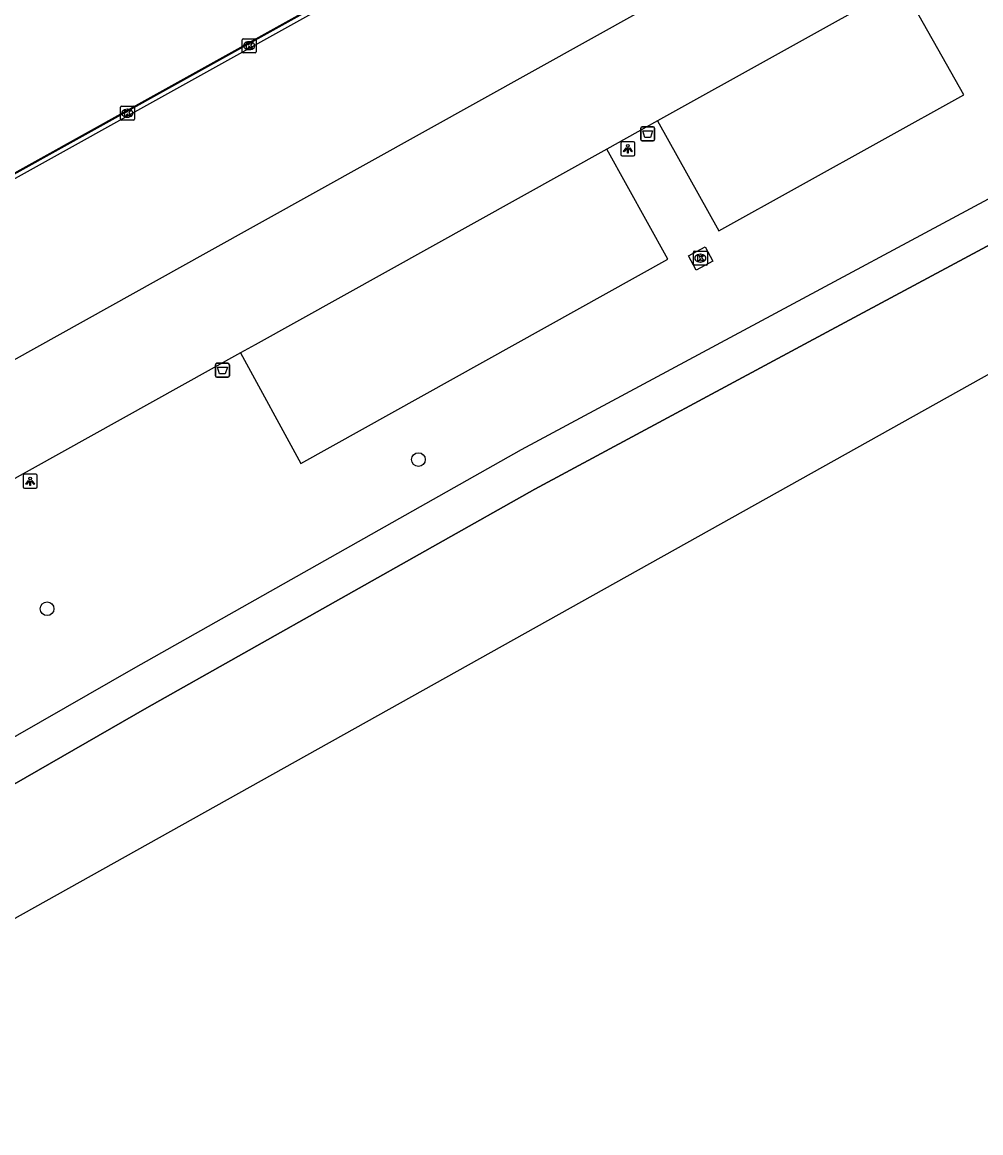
# Model space of a CAD drawing. Extents: x 156414 to 157775, y 382335 to 383765.
# Drawn here: x 157532.6 to 157601, y 382810.6 to 382889.9 of the extents above; entities that cross this region are included whole.
import ezdxf

# ---------------------------------------------------------------- set-up
doc = ezdxf.new("R2010")
doc.units = 0
for name, color, linetype in [('IMGEO_Afvalbak', 7, 'Continuous'), ('IMGEO_Boom', 7, 'Continuous'), ('IMGEO_Grasland_agrarisch', 7, 'Continuous'), ('IMGEO_Groenvoorziening', 7, 'Continuous'), ('IMGEO_Hek', 7, 'Continuous'), ('IMGEO_Kolk', 7, 'Continuous'), ('IMGEO_Lichtpunt', 7, 'Continuous'), ('IMGEO_Parkeervlak_gesloten', 7, 'Continuous'), ('IMGEO_Rijbaan_lokaal_gesloten', 7, 'Continuous'), ('IMGEO_Rijbaan_lokaal_open', 7, 'Continuous'), ('IMGEO_Voetpad_open', 7, 'Continuous')]:
    doc.layers.add(name, color=color, linetype=linetype)

msp = doc.modelspace()

# ---------------------------------------------------------------- linework, layer by layer
at = {"layer": 'IMGEO_Afvalbak'}
for p, q in [((157576.749, 382881.512), (157576.749, 382882.312)), ((157576.749, 382882.312), (157576.749, 382881.512)), ((157576.849, 382882.412), (157577.639, 382882.412)), ((157577.639, 382882.412), (157576.849, 382882.412)), ((157577.739, 382882.312), (157577.739, 382881.512)), ((157577.739, 382881.512), (157577.739, 382882.312)), ((157577.639, 382881.412), (157576.849, 382881.412)), ((157576.849, 382881.412), (157577.639, 382881.412)), ((157546.419, 382864.633), (157546.419, 382865.433)), ((157546.419, 382865.433), (157546.419, 382864.633)), ((157546.519, 382865.533), (157547.309, 382865.533)), ((157547.309, 382865.533), (157546.519, 382865.533)), ((157547.409, 382865.433), (157547.409, 382864.633)), ((157547.409, 382864.633), (157547.409, 382865.433)), ((157547.309, 382864.533), (157546.519, 382864.533)), ((157546.519, 382864.533), (157547.309, 382864.533))]:
    msp.add_line(p, q, dxfattribs=at)
for points in [[(157576.892, 382882.126), (157577.596, 382882.126), (157577.447, 382881.656), (157577.041, 382881.656), (157576.892, 382882.126)], [(157546.562, 382865.247), (157547.266, 382865.247), (157547.117, 382864.777), (157546.711, 382864.777), (157546.562, 382865.247)]]:
    msp.add_lwpolyline(points, dxfattribs=at)
for centre, start, end in [((157576.849, 382882.312), 90, 180), ((157576.849, 382882.312), 90, 180), ((157577.639, 382882.312), 0, 90), ((157577.639, 382882.312), 360, 90), ((157576.849, 382881.512), 180, 270), ((157576.849, 382881.512), 180, 270), ((157577.639, 382881.512), 270, 0), ((157577.639, 382881.512), 270, 0), ((157546.519, 382865.433), 90, 180), ((157546.519, 382865.433), 90, 180), ((157547.309, 382865.433), 0, 90), ((157547.309, 382865.433), 360, 90), ((157546.519, 382864.633), 180, 270), ((157546.519, 382864.633), 180, 270), ((157547.309, 382864.633), 270, 0), ((157547.309, 382864.633), 270, 0)]:
    msp.add_arc(centre, 0.1, start, end, dxfattribs=at)
at = {"layer": 'IMGEO_Boom'}
for centre in [(157560.893, 382858.667), (157534.408, 382848.02)]:
    msp.add_circle(centre, 0.489, dxfattribs=at)
at = {"layer": 'IMGEO_Grasland_agrarisch'}
msp.add_lwpolyline([(157645.274, 382701.578), (157645.617, 382708.21), (157645.214, 382720.7), (157643.936, 382729.394), (157637.122, 382773.691), (157630.612, 382772.641), (157613.365, 382871.358), (157472.235, 382792.457)], dxfattribs=at)
at = {"layer": 'IMGEO_Groenvoorziening'}
for points in [[(157501.516, 382840.284), (157509.343, 382825.839), (157540.569, 382843.766), (157568.245, 382859.372), (157618.384, 382886.317)], [(157613.448, 382880.337), (157609.608, 382878.273), (157590.334, 382867.915), (157569.196, 382856.555), (157541.52, 382840.949), (157522.588, 382830.045), (157500.12, 382817.211), (157499.755, 382817.002), (157492.104, 382830.32), (157489.361, 382834.917)]]:
    msp.add_lwpolyline(points, dxfattribs=at)
at = {"layer": 'IMGEO_Hek'}
msp.add_lwpolyline([(157499.755, 382817.002), (157500.12, 382817.211), (157522.588, 382830.045), (157541.52, 382840.949), (157569.196, 382856.555), (157590.334, 382867.915), (157609.608, 382878.273)], dxfattribs=at)
at = {"layer": 'IMGEO_Kolk'}
for p, q in [((157548.319, 382887.769), (157548.319, 382888.621)), ((157548.394, 382888.695), (157549.246, 382888.695)), ((157548.807, 382888.475), (157548.832, 382888.475)), ((157549.32, 382888.621), (157549.32, 382887.769)), ((157549.246, 382887.695), (157548.394, 382887.695)), ((157548.83, 382887.915), (157548.805, 382887.915)), ((157539.639, 382882.952), (157539.639, 382883.804)), ((157539.714, 382883.878), (157540.566, 382883.878)), ((157540.127, 382883.658), (157540.152, 382883.658)), ((157540.64, 382883.804), (157540.64, 382882.952)), ((157540.566, 382882.878), (157539.714, 382882.878)), ((157540.15, 382883.098), (157540.125, 382883.098)), ((157580.498, 382872.608), (157580.498, 382873.46)), ((157580.573, 382873.534), (157581.425, 382873.534)), ((157580.986, 382873.314), (157581.011, 382873.314)), ((157581.499, 382873.46), (157581.499, 382872.608)), ((157581.425, 382872.534), (157580.573, 382872.534)), ((157581.009, 382872.754), (157580.984, 382872.754))]:
    msp.add_line(p, q, dxfattribs=at)
for points in [[(157548.319, 382887.769), (157548.319, 382888.621)], [(157548.394, 382888.695), (157549.246, 382888.695)], [(157548.64, 382888.395), (157548.763, 382888.395), (157548.763, 382888.244), (157548.893, 382888.395), (157549.057, 382888.395), (157548.911, 382888.244), (157549.064, 382887.995), (157548.912, 382887.995), (157548.827, 382888.159), (157548.763, 382888.092), (157548.763, 382887.995), (157548.64, 382887.995), (157548.64, 382888.395)], [(157549.32, 382888.621), (157549.32, 382887.769)], [(157549.246, 382887.695), (157548.394, 382887.695)], [(157539.639, 382882.952), (157539.639, 382883.804)], [(157539.714, 382883.878), (157540.566, 382883.878)], [(157539.96, 382883.578), (157540.083, 382883.578), (157540.083, 382883.427), (157540.213, 382883.578), (157540.377, 382883.578), (157540.231, 382883.427), (157540.384, 382883.178), (157540.232, 382883.178), (157540.147, 382883.342), (157540.083, 382883.275), (157540.083, 382883.178), (157539.96, 382883.178), (157539.96, 382883.578)], [(157540.64, 382883.804), (157540.64, 382882.952)], [(157540.566, 382882.878), (157539.714, 382882.878)], [(157580.498, 382872.608), (157580.498, 382873.46)], [(157580.573, 382873.534), (157581.425, 382873.534)], [(157581.499, 382873.46), (157581.499, 382872.608)], [(157581.425, 382872.534), (157580.573, 382872.534)], [(157580.819, 382873.234), (157580.942, 382873.234), (157580.942, 382873.083), (157581.072, 382873.234), (157581.236, 382873.234), (157581.09, 382873.083), (157581.243, 382872.834), (157581.091, 382872.834), (157581.006, 382872.998), (157580.942, 382872.931), (157580.942, 382872.834), (157580.819, 382872.834), (157580.819, 382873.234)]]:
    msp.add_lwpolyline(points, dxfattribs=at)
for centre, start, end in [((157548.396, 382888.619), 91.55205, 178.44795), ((157548.396, 382888.619), 91.55205, 178.44795), ((157549.244, 382888.619), 1.55205, 88.44795), ((157549.244, 382888.619), 1.55205, 88.44795), ((157548.396, 382887.771), 181.55205, 268.44795), ((157548.396, 382887.771), 181.55205, 268.44795), ((157549.244, 382887.771), 271.55205, 358.44795), ((157549.244, 382887.771), 271.55205, 358.44795), ((157539.716, 382883.802), 91.55205, 178.44795), ((157539.716, 382883.802), 91.55205, 178.44795), ((157540.564, 382883.802), 1.55205, 88.44795), ((157540.564, 382883.802), 1.55205, 88.44795), ((157539.716, 382882.954), 181.55205, 268.44795), ((157539.716, 382882.954), 181.55205, 268.44795), ((157540.564, 382882.954), 271.55205, 358.44795), ((157540.564, 382882.954), 271.55205, 358.44795), ((157580.575, 382873.458), 91.55205, 178.44795), ((157580.575, 382873.458), 91.55205, 178.44795), ((157581.423, 382873.458), 1.55205, 88.44795), ((157581.423, 382873.458), 1.55205, 88.44795), ((157580.575, 382872.61), 181.55205, 268.44795), ((157580.575, 382872.61), 181.55205, 268.44795), ((157581.423, 382872.61), 271.55205, 358.44795), ((157581.423, 382872.61), 271.55205, 358.44795)]:
    msp.add_arc(centre, 0.0765, start, end, dxfattribs=at)
for centre, major_axis, ratio, start_param, end_param in [((157548.806, 382888.195), (-0.387, 0.002), 0.722429, 4.712389, 7.853982), ((157548.831, 382888.195), (-0.39, 0.002), 0.717154, 1.570796, 4.712389), ((157540.126, 382883.378), (-0.387, 0.002), 0.722429, 4.712389, 7.853982), ((157540.151, 382883.378), (-0.39, 0.002), 0.717154, 1.570796, 4.712389), ((157580.985, 382873.034), (-0.387, 0.002), 0.722429, 4.712389, 7.853982), ((157581.01, 382873.034), (-0.39, 0.002), 0.717154, 1.570796, 4.712389)]:
    msp.add_ellipse(centre, major_axis=major_axis, ratio=ratio, start_param=start_param, end_param=end_param, dxfattribs=at)
at = {"layer": 'IMGEO_Lichtpunt'}
for p, q in [((157575.334, 382881.245), (157575.334, 382880.438)), ((157575.334, 382881.245), (157575.334, 382880.438)), ((157576.236, 382881.34), (157575.428, 382881.34)), ((157576.236, 382881.34), (157575.428, 382881.34)), ((157576.33, 382880.438), (157576.33, 382881.245)), ((157576.33, 382880.438), (157576.33, 382881.245)), ((157575.428, 382880.344), (157576.236, 382880.344)), ((157575.428, 382880.344), (157576.236, 382880.344)), ((157532.708, 382857.517), (157532.708, 382856.71)), ((157532.708, 382857.517), (157532.708, 382856.71)), ((157533.61, 382857.612), (157532.802, 382857.612)), ((157533.61, 382857.612), (157532.802, 382857.612)), ((157533.704, 382856.71), (157533.704, 382857.517)), ((157533.704, 382856.71), (157533.704, 382857.517)), ((157532.802, 382856.616), (157533.61, 382856.616)), ((157532.802, 382856.616), (157533.61, 382856.616))]:
    msp.add_line(p, q, dxfattribs=at)
for points in [[(157575.708, 382880.909), (157575.747, 382880.881), (157575.559, 382880.619), (157575.521, 382880.646), (157575.708, 382880.909)], [(157575.81, 382880.861), (157575.857, 382880.861), (157575.857, 382880.539), (157575.81, 382880.539), (157575.81, 382880.861)], [(157575.92, 382880.881), (157575.958, 382880.908), (157576.145, 382880.646), (157576.106, 382880.618), (157575.92, 382880.881)], [(157533.082, 382857.181), (157533.121, 382857.153), (157532.933, 382856.891), (157532.895, 382856.918), (157533.082, 382857.181)], [(157533.184, 382857.133), (157533.231, 382857.133), (157533.231, 382856.811), (157533.184, 382856.811), (157533.184, 382857.133)], [(157533.294, 382857.153), (157533.332, 382857.18), (157533.519, 382856.918), (157533.48, 382856.89), (157533.294, 382857.153)]]:
    msp.add_lwpolyline(points, dxfattribs=at)
for centre in [(157575.833, 382881.043), (157533.207, 382857.315)]:
    msp.add_circle(centre, 0.0994, dxfattribs=at)
for centre, start, end in [((157575.428, 382881.245), 90, 180), ((157575.428, 382881.245), 90, 180), ((157576.236, 382881.245), 0, 90), ((157576.236, 382881.245), 0, 90), ((157575.428, 382880.438), 180, 270), ((157575.428, 382880.438), 180, 270), ((157576.236, 382880.438), 270, 0), ((157576.236, 382880.438), 270, 360), ((157532.802, 382857.517), 90, 180), ((157532.802, 382857.517), 90, 180), ((157533.61, 382857.517), 0, 90), ((157533.61, 382857.517), 0, 90), ((157532.802, 382856.71), 180, 270), ((157532.802, 382856.71), 180, 270), ((157533.61, 382856.71), 270, 0), ((157533.61, 382856.71), 270, 360)]:
    msp.add_arc(centre, 0.0946, start, end, dxfattribs=at)
at = {"layer": 'IMGEO_Parkeervlak_gesloten'}
for points in [[(157577.95, 382882.831), (157582.316, 382874.986), (157599.778, 382884.695), (157595.378, 382892.532)], [(157548.198, 382866.27), (157552.505, 382858.389), (157578.678, 382872.956), (157574.322, 382880.811)]]:
    msp.add_lwpolyline(points, dxfattribs=at)
at = {"layer": 'IMGEO_Rijbaan_lokaal_gesloten'}
for points in [[(157576.488, 382903.809), (157540.296, 382883.67), (157498.309, 382860.306), (157498.402, 382860.146)], [(157514.712, 382856.121), (157545.752, 382873.414), (157592.456, 382899.434), (157592.556, 382899.538)], [(157595.378, 382892.532), (157577.95, 382882.831)], [(157577.95, 382882.831), (157574.322, 382880.811)], [(157574.322, 382880.811), (157549.242, 382866.851), (157548.198, 382866.27)], [(157548.198, 382866.27), (157501.516, 382840.284)]]:
    msp.add_lwpolyline(points, dxfattribs=at)
at = {"layer": 'IMGEO_Rijbaan_lokaal_open'}
msp.add_lwpolyline([(157576.608, 382903.488), (157576.463, 382903.749), (157498.625, 382860.437), (157498.759, 382860.181), (157576.608, 382903.488)], dxfattribs=at)
at = {"layer": 'IMGEO_Voetpad_open'}
msp.add_lwpolyline([(157581.899, 382872.821), (157580.711, 382872.173), (157580.155, 382873.192), (157581.343, 382873.84), (157581.899, 382872.821)], dxfattribs=at)

doc.saveas('drawing.dxf')
